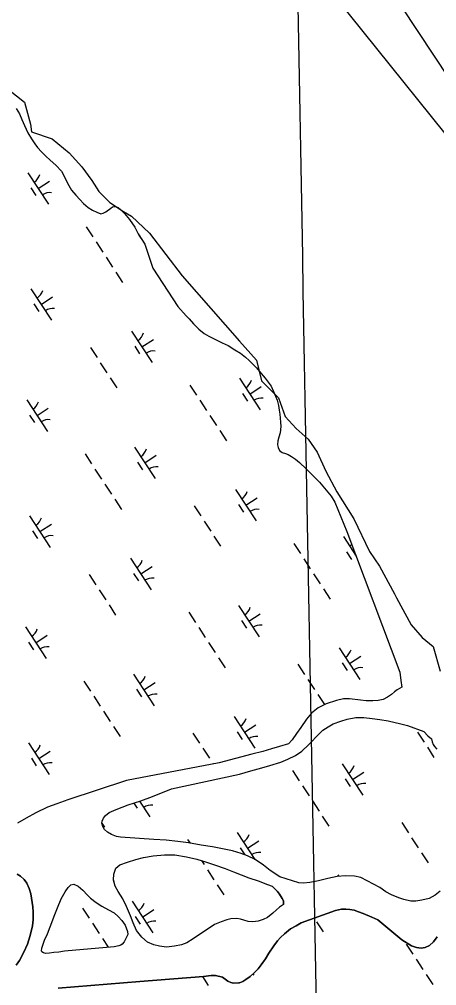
# Model space of a CAD drawing. Extents: x 3945642 to 3966284, y 206476 to 228921.
# Drawn here: x 3956618 to 3957171, y 214771 to 216052 of the extents above; entities that cross this region are included whole.
import ezdxf

# ---------------------------------------------------------------- set-up
doc = ezdxf.new("R2010")
doc.units = 0
for name, color, linetype in [('V-GRID-MAJR', 7, 'Continuous'), ('V-RIVR-EDGE', 7, 'Continuous'), ('V-TOPO-DPTH', 7, 'Continuous'), ('V-TOPO-MINR', 7, 'Continuous'), ('V-TOPO-SHOR', 7, 'Continuous'), ('V-WETL-SWMP', 7, 'Continuous')]:
    doc.layers.add(name, color=color, linetype=linetype)

msp = doc.modelspace()

# ---------------------------------------------------------------- linework, layer by layer
at = {"layer": 'V-GRID-MAJR'}
msp.add_spline([(3957114.3, 209221.5), (3957056.9, 212329.8), (3956944.9, 218389.8), (3956833, 224449.7), (3956787.8, 226894.5)], degree=3, dxfattribs=at)
at = {"layer": 'V-RIVR-EDGE'}
msp.add_lwpolyline([(3956604.2, 215959.2), (3956625.2, 215942.1), (3956633.1, 215913.2), (3956634.4, 215902.7), (3956662, 215893.5), (3956684.4, 215875.1), (3956701.5, 215856.7), (3956714.6, 215838.3), (3956723.8, 215823.8), (3956738.2, 215809.4), (3956756.6, 215797.5), (3956767.2, 215791), (3956790.8, 215768.6), (3956834.2, 215712.1), (3956910.4, 215625.4), (3956932.7, 215600.4), (3956939.3, 215572.8), (3956961.7, 215550.5), (3956970.9, 215525.5), (3956985.3, 215509.7), (3957001.1, 215495.3), (3957012.9, 215478.2), (3957024.7, 215453.2), (3957039.2, 215425.6), (3957061.5, 215390.1), (3957082.6, 215346.8), (3957095.7, 215327.1), (3957115.4, 215290.3), (3957118, 215285), (3957137.8, 215249.5), (3957152.2, 215232.4), (3957166.7, 215220.6), (3957175.9, 215187.8)], dxfattribs=at)
at = {"layer": 'V-TOPO-DPTH'}
msp.add_line((3957463.9, 215548.9), (3955413.9, 218111.3), dxfattribs=at)
msp.add_lwpolyline([(3957104.3, 216100.4), (3957397.5, 215656.7), (3957406.3, 215643.3), (3957415, 215629.7), (3957423.5, 215616.1), (3957431.8, 215602.3), (3957463.9, 215548.9)], dxfattribs=at)
at = {"layer": 'V-TOPO-MINR'}
msp.add_lwpolyline([(3957104.3, 216100.4), (3957397.5, 215656.7), (3957406.3, 215643.3), (3957415, 215629.7), (3957423.5, 215616.1), (3957431.8, 215602.3), (3957463.9, 215548.9)], dxfattribs=at)
at = {"layer": 'V-TOPO-SHOR'}
for points in [[(3957125.4, 215166.7), (3957119, 215163.3), (3957115.7, 215160.5), (3957111.7, 215157), (3957106.5, 215153.3), (3957100.5, 215150.6), (3957094, 215149.2), (3957086.7, 215148.6), (3957078, 215148.8), (3957070.7, 215149.7), (3957055.9, 215151.2), (3957048, 215151.1), (3957038.8, 215149.2), (3957025.2, 215144.8), (3957014.5, 215139.5), (3957005.7, 215132.1), (3956999.1, 215124.3), (3956991.6, 215113.5), (3956985.9, 215105.2), (3956979.9, 215096.9), (3956975, 215091.5), (3956963, 215087.9), (3956952.4, 215084.9), (3956941.3, 215081.6), (3956926.4, 215077.8), (3956883.3, 215066.6), (3956760.3, 215043.2), (3956682.6, 215017.3), (3956668.2, 215012.2), (3956656, 215007.8), (3956640.2, 215000.2), (3956627.6, 214993), (3956616.2, 214986.3)], [(3957175.9, 214896.4), (3957169.6, 214891), (3957161.6, 214886.6), (3957151.8, 214884.2), (3957143.7, 214882.9), (3957137.3, 214883.3), (3957128, 214885.5), (3957121.5, 214887.6), (3957111.4, 214891.5), (3957104.2, 214895.4), (3957096.2, 214901.1), (3957070.8, 214914.4), (3957062.5, 214916.3), (3957050.7, 214916.7), (3957039.6, 214915.9), (3957027.1, 214913.1), (3957014.7, 214910.1), (3957003.4, 214907.9), (3956995, 214906.9), (3956988.9, 214907.5), (3956963.7, 214915.3), (3956950.7, 214923.8), (3956941.9, 214930.8), (3956930.8, 214938.2), (3956920.8, 214943.2), (3956912.4, 214946.2), (3956900.9, 214949.8), (3956874.3, 214955.3), (3956859.2, 214957.2), (3956842.8, 214960.2), (3956828.3, 214962.3), (3956813, 214963.8), (3956796.8, 214964.8), (3956752.7, 214967.8), (3956747.2, 214969), (3956740.8, 214971.4), (3956735.3, 214974.5), (3956731.4, 214978.1), (3956729.1, 214982.1), (3956728, 214986.3), (3956728.4, 214989.3), (3956729.9, 214993.3), (3956732.8, 214996.6), (3956737.5, 215000.7), (3956746.7, 215004.6), (3956762.9, 215010.6), (3956779.4, 215016.3), (3956794.8, 215022), (3956819.9, 215031.8), (3956910.1, 215051.4), (3956925.4, 215055.8), (3956939.8, 215060), (3956950.5, 215063.1), (3956964.8, 215067.4), (3956974.4, 215071.2), (3956984.4, 215076.3), (3956992.6, 215081.8), (3957001.7, 215090.4), (3957016, 215105.4), (3957020.6, 215109.9), (3957027.6, 215114.4), (3957034.2, 215118.1), (3957044.6, 215121.8), (3957052.9, 215124.2), (3957064.3, 215126.5), (3957075, 215126.5), (3957085.9, 215125.2), (3957096.2, 215124), (3957107.3, 215122.1), (3957116.5, 215120), (3957122.4, 215118.6), (3957132.6, 215116.1), (3957154.3, 215108.2)], [(3957164.8, 215098.4), (3957165.4, 215094.2), (3957166.6, 215090.6), (3957168.7, 215087.9), (3957171.7, 215084.7)], [(3956968.5, 214878.8), (3956963.2, 214875.2), (3956959.2, 214871.8), (3956954.3, 214867.3), (3956947.3, 214861.5), (3956941.5, 214858.6), (3956934.9, 214856.6), (3956927.8, 214855.5), (3956921.7, 214856.3), (3956916.1, 214858), (3956911.4, 214859.2), (3956906.5, 214860.2), (3956898.5, 214859.7), (3956893.2, 214858.4), (3956886, 214855.9), (3956877, 214852.3), (3956848.6, 214833), (3956840.3, 214827.9), (3956833.2, 214825.4), (3956824.1, 214823.3), (3956813.3, 214822.2), (3956804.4, 214823.3), (3956796.5, 214825.3), (3956788.4, 214828.7), (3956780.8, 214835.3), (3956773.9, 214844.3), (3956769.4, 214854.3), (3956765.9, 214863.8), (3956760.5, 214876.1), (3956755.4, 214886), (3956749.4, 214896), (3956745.5, 214903), (3956743.4, 214911.2), (3956743.7, 214918.8), (3956746.5, 214927), (3956751.5, 214931.4), (3956761.7, 214934.9), (3956772.9, 214938.2), (3956783, 214940.9), (3956796, 214943.3), (3956810.7, 214944.4), (3956824.6, 214944.3), (3956840, 214941.9), (3956853.5, 214938.6), (3956866.5, 214934.9), (3956877, 214931.4), (3956891.2, 214926.5), (3956902.2, 214922), (3956912.3, 214918), (3956922.7, 214914.2), (3956935, 214910), (3956947.1, 214905.4), (3956953.7, 214902.8)], [(3956614.2, 214798.1), (3956618.5, 214804.6), (3956624.5, 214815.4), (3956629.4, 214826.2), (3956633, 214837.6), (3956636.1, 214850.5), (3956636.8, 214858.5), (3956636.8, 214868.7), (3956636.2, 214875.6), (3956633.5, 214892.9), (3956631.6, 214900.1), (3956628.6, 214907), (3956624.9, 214911.9), (3956620.2, 214916.1), (3956615.7, 214918.8)], [(3956744, 214822.6), (3956678.3, 214816.7), (3956670.9, 214815.7), (3956664.3, 214814.9), (3956658.5, 214814), (3956653.7, 214813.8), (3956650.6, 214814.6), (3956648.2, 214815.9), (3956647.7, 214817.1), (3956648.2, 214820.9), (3956649.9, 214826), (3956651.9, 214831.5), (3956655.6, 214839.9), (3956659.5, 214849.1), (3956665.7, 214865.6), (3956669.1, 214874.4), (3956674.1, 214886.1), (3956679, 214895.5), (3956683.2, 214901.3), (3956686.9, 214904.9), (3956690.9, 214905.7), (3956696.6, 214903), (3956702.4, 214897.5), (3956708.6, 214891.1), (3956712.7, 214887.1), (3956720.3, 214881.4), (3956727.9, 214876.3), (3956736.8, 214871.8), (3956744, 214867.5), (3956749.4, 214862.9), (3956754.3, 214857.5), (3956758.8, 214851.2), (3956762, 214842.9), (3956762.3, 214838.9)], [(3956968.5, 214878.8), (3956968.5, 214883.4), (3956966.9, 214886.8), (3956963.4, 214892.4), (3956960.7, 214896), (3956953.7, 214902.8)], [(3957172.2, 214835.6), (3957167.4, 214829.2), (3957162.1, 214824.5), (3957156, 214821.8), (3957150.8, 214820.9), (3957144.7, 214821.7), (3957138.1, 214823.8), (3957125.4, 214831.9), (3957093.3, 214858.2), (3957085.5, 214861.9), (3957074.2, 214866.7), (3957067.8, 214869.1), (3957062.2, 214871), (3957056.4, 214872.2), (3957051.1, 214872.5), (3957045.2, 214872.5), (3957037.6, 214870.8), (3956992.1, 214854.2), (3956985.4, 214850.4), (3956977.7, 214846.2), (3956969.8, 214839.6), (3956964.6, 214834.8), (3956960.4, 214830.6), (3956955.6, 214823.9), (3956949.2, 214814.2), (3956944.5, 214806.6), (3956939.1, 214798.5), (3956934.9, 214793.4), (3956929.5, 214788.1), (3956924.4, 214783.3), (3956918.7, 214779.2), (3956914.7, 214776.8), (3956910.2, 214774.7), (3956909.5, 214774.8), (3956902.1, 214774.4), (3956898.6, 214775.2), (3956894.8, 214776.9), (3956887.7, 214782.2), (3956878.6, 214784.6), (3956872.6, 214784.5), (3956862.6, 214783.2), (3956778, 214776.4), (3956669.9, 214767.6)], [(3956762.3, 214838.9), (3956759.8, 214833.7), (3956757.4, 214829.1), (3956754.8, 214826.2), (3956752.8, 214824.8), (3956750.5, 214823.7), (3956744, 214822.6)]]:
    msp.add_lwpolyline(points, dxfattribs=at)
at = {"layer": 'V-WETL-SWMP'}
for p, q in [((3956629.8, 215848.7), (3956657.2, 215806.9)), ((3956643.5, 215827.8), (3956658.5, 215837.7)), ((3956633.7, 215828.6), (3956640.3, 215818.6)), ((3956707.1, 215777.1), (3956715.8, 215763.7)), ((3956720.2, 215757), (3956729, 215743.6)), ((3956776.8, 215766.1), (3956783.4, 215756)), ((3956733.4, 215736.9), (3956742.1, 215723.5)), ((3956746.5, 215716.8), (3956755.3, 215703.4)), ((3956633.7, 215695), (3956661.1, 215653.2)), ((3956647.4, 215674.1), (3956662.5, 215684)), ((3956637.7, 215674.9), (3956644.3, 215664.9)), ((3956767.3, 215638.8), (3956794.7, 215597)), ((3956781, 215617.9), (3956796.1, 215627.7)), ((3956712.6, 215617), (3956721.4, 215603.6)), ((3956771.3, 215618.7), (3956777.8, 215608.6)), ((3956725.8, 215596.9), (3956734.5, 215583.5)), ((3956738.9, 215576.8), (3956747.7, 215563.4)), ((3956910.4, 215576.3), (3956937.8, 215534.4)), ((3956844.6, 215567.1), (3956853.4, 215553.7)), ((3956924.1, 215555.3), (3956939.1, 215565.2)), ((3956914.3, 215556.1), (3956920.9, 215546.1)), ((3956628.2, 215547.6), (3956655.6, 215505.8)), ((3956641.9, 215526.7), (3956656.9, 215536.6)), ((3956857.7, 215547.1), (3956866.5, 215533.7)), ((3956632.1, 215527.5), (3956638.7, 215517.5)), ((3956870.9, 215527), (3956879.7, 215513.6)), ((3956884, 215506.9), (3956892.8, 215493.5)), ((3956705.5, 215476), (3956714.2, 215462.6)), ((3956771.2, 215485.1), (3956798.6, 215443.3)), ((3956784.9, 215464.2), (3956800, 215474.1)), ((3956775.2, 215465), (3956781.8, 215454.9)), ((3956718.6, 215455.9), (3956727.4, 215442.5)), ((3956731.8, 215435.8), (3956740.5, 215422.4)), ((3956904.8, 215428.9), (3956932.2, 215387.1)), ((3956744.9, 215415.8), (3956753.7, 215402.4)), ((3956908.8, 215408.8), (3956915.4, 215398.7)), ((3956918.5, 215408), (3956933.6, 215417.8)), ((3956850.1, 215407), (3956858.9, 215393.7)), ((3956632.1, 215394), (3956659.5, 215352.1)), ((3956645.8, 215373), (3956660.9, 215382.9)), ((3956863.3, 215387), (3956872.1, 215373.6)), ((3956636.1, 215373.8), (3956642.6, 215363.8)), ((3956876.4, 215366.9), (3956885.2, 215353.5)), ((3956982.1, 215357.2), (3956990.9, 215343.8)), ((3957047.9, 215366.3), (3957064.9, 215340.4)), ((3957051.9, 215346.2), (3957058.4, 215336.2)), ((3957061.6, 215345.4), (3957062.7, 215346.2)), ((3956765.7, 215337.7), (3956793.1, 215295.9)), ((3956995.3, 215337.1), (3957004, 215323.8)), ((3956779.4, 215316.8), (3956794.5, 215326.7)), ((3956711, 215315.9), (3956719.8, 215302.5)), ((3956769.7, 215317.6), (3956776.2, 215307.6)), ((3957008.4, 215317.1), (3957017.2, 215303.7)), ((3956724.2, 215295.8), (3956732.9, 215282.4)), ((3957021.6, 215297), (3957030.3, 215283.6)), ((3956737.3, 215275.7), (3956746.1, 215262.4)), ((3956908.8, 215275.2), (3956936.2, 215233.4)), ((3956843, 215266.1), (3956851.7, 215252.7)), ((3956912.7, 215255.1), (3956919.3, 215245)), ((3956922.5, 215254.3), (3956937.5, 215264.1)), ((3956626.6, 215246.6), (3956654, 215204.8)), ((3956856.1, 215246), (3956864.9, 215232.6)), ((3956640.3, 215225.7), (3956655.3, 215235.5)), ((3956630.5, 215226.5), (3956637.1, 215216.4)), ((3956869.3, 215225.9), (3956878, 215212.5)), ((3957042.4, 215219), (3957069.8, 215177.1)), ((3956882.4, 215205.8), (3956891.2, 215192.5)), ((3957056.1, 215198), (3957071.1, 215207.9)), ((3956987.7, 215197.1), (3956996.4, 215183.7)), ((3957046.3, 215198.8), (3957052.9, 215188.8)), ((3956769.6, 215184), (3956797, 215142.2)), ((3956703.8, 215174.9), (3956712.6, 215161.5)), ((3956783.3, 215163.1), (3956798.4, 215173)), ((3957000.8, 215177), (3957009.6, 215163.7)), ((3956717, 215154.8), (3956725.8, 215141.4)), ((3956773.6, 215163.9), (3956780.2, 215153.9)), ((3957014, 215157), (3957022.7, 215143.6)), ((3956730.1, 215134.8), (3956738.9, 215121.4)), ((3956903.2, 215127.8), (3956930.6, 215086)), ((3956743.3, 215114.7), (3956752.1, 215101.3)), ((3956916.9, 215106.9), (3956932, 215116.8)), ((3956848.5, 215106), (3956857.3, 215092.6)), ((3956907.2, 215107.7), (3956913.7, 215097.6)), ((3957145.9, 215107.1), (3957154.7, 215093.8)), ((3956630.5, 215092.9), (3956657.9, 215051.1)), ((3956644.2, 215072), (3956659.2, 215081.8)), ((3956861.7, 215085.9), (3956870.4, 215072.5)), ((3957159.1, 215087.1), (3957167.9, 215073.7)), ((3956634.4, 215072.8), (3956641, 215062.7)), ((3956874.8, 215065.8), (3956875.3, 215065)), ((3957046.3, 215065.3), (3957073.7, 215023.4)), ((3956980.5, 215056.1), (3956989.3, 215042.8)), ((3957060, 215044.4), (3957075, 215054.2)), ((3957050.2, 215045.1), (3957056.8, 215035.1)), ((3956993.6, 215036.1), (3957002.4, 215022.7)), ((3956770.3, 215013.1), (3956774.6, 215006.5)), ((3956777.8, 215015.8), (3956791.5, 214994.8)), ((3956777.8, 215015.7), (3956777.9, 215015.8)), ((3957006.8, 215016), (3957015.6, 215002.6)), ((3956728, 214986.4), (3956731.3, 214981.4)), ((3957019.9, 214995.9), (3957028.7, 214982.5)), ((3957125.2, 214987.2), (3957133.9, 214973.8)), ((3956735.7, 214974.7), (3956736.2, 214973.9)), ((3956907.1, 214974.1), (3956930.6, 214938.3)), ((3956841.4, 214965), (3956844.7, 214959.9)), ((3956920.8, 214953.2), (3956935.9, 214963.1)), ((3957138.3, 214967.1), (3957147.1, 214953.7)), ((3956911.1, 214954), (3956917.4, 214944.4)), ((3956859.8, 214936.8), (3956863.3, 214931.5)), ((3957151.5, 214947.1), (3957160.3, 214933.7)), ((3956867.7, 214924.8), (3956876.4, 214911.5)), ((3957040.7, 214917.9), (3957041.9, 214916.1)), ((3956880.8, 214904.8), (3956889.6, 214891.4)), ((3956702.2, 214873.8), (3956711, 214860.5)), ((3956768, 214883), (3956795.4, 214841.1)), ((3956781.7, 214862.1), (3956796.8, 214871.9)), ((3956772, 214862.8), (3956778.5, 214852.8)), ((3956715.4, 214853.8), (3956724.1, 214840.4)), ((3957012.3, 214855.9), (3957021.1, 214842.5)), ((3956728.5, 214833.7), (3956736.2, 214821.9)), ((3957131.2, 214826.1), (3957139.9, 214812.8)), ((3957144.3, 214806.1), (3957153.1, 214792.7)), ((3956861.2, 214783.1), (3956868.8, 214771.4)), ((3956927.9, 214786.6), (3956929, 214784.9)), ((3957157.5, 214786), (3957166.2, 214772.6))]:
    msp.add_line(p, q, dxfattribs=at)
for points in [[(3956614.2, 215933.8), (3956618.6, 215926.7), (3956621.9, 215919.3), (3956625.4, 215911.3), (3956629.8, 215901.7), (3956634.5, 215893.7), (3956638.9, 215887), (3956642.4, 215882.3), (3956647.9, 215876.2), (3956653.6, 215870.5), (3956659.3, 215865.3), (3956666.7, 215858.5), (3956674.2, 215850.6), (3956679.3, 215841.5), (3956682.5, 215834.8), (3956687.7, 215825.4), (3956693.2, 215819), (3956698.6, 215813), (3956703.7, 215808), (3956709.8, 215802.6), (3956715.6, 215799.1), (3956721.2, 215796.2), (3956726.3, 215794.3), (3956729.5, 215795.1), (3956733.1, 215797), (3956739.7, 215801.8), (3956742, 215803.5), (3956743.7, 215804.1), (3956746.9, 215803.6), (3956749.3, 215802.5), (3956753, 215799.5), (3956757.8, 215794.7), (3956764.4, 215786.7), (3956771.3, 215776.6), (3956776, 215767.8), (3956784.6, 215754.2), (3956795.2, 215722)], [(3956795.2, 215722), (3956828.7, 215671.3), (3956839.5, 215658.9), (3956843.3, 215655.1), (3956849.3, 215648.5), (3956856.3, 215641.5), (3956863.6, 215635.5), (3956869.5, 215632.1), (3956877.7, 215628), (3956887.4, 215623.3), (3956895, 215619.5), (3956904.2, 215614.1), (3956911.5, 215609.5), (3956918.2, 215604.1), (3956922.9, 215599.7), (3956927, 215595.6), (3956932.6, 215590), (3956938.9, 215582.7), (3956944.2, 215576.4), (3956948, 215571.2), (3956952, 215565.6), (3956955.3, 215558.6), (3956957.9, 215552.6), (3956960, 215547.1), (3956961.8, 215540.1), (3956962.9, 215534), (3956963.5, 215528.5), (3956964.1, 215523.5), (3956964.5, 215518), (3956964.8, 215512.2), (3956964.1, 215504.1), (3956962.5, 215498), (3956961.1, 215493.5), (3956960.5, 215488), (3956961.4, 215484.3), (3956963.4, 215480.5), (3956966.7, 215478), (3956971.1, 215476.4), (3956974.6, 215475), (3956979.2, 215472.6), (3956984.5, 215469.1), (3956989.9, 215464.6), (3956998.6, 215456), (3957016.2, 215438.3), (3957031.7, 215419.9), (3957036.4, 215412.1), (3957052.5, 215373.3), (3957122.6, 215186.7), (3957124.1, 215175.6), (3957125.4, 215166.7), (3957119, 215163.3), (3957115.7, 215160.5), (3957111.7, 215157), (3957106.5, 215153.3), (3957100.5, 215150.6), (3957094, 215149.2), (3957086.7, 215148.6), (3957078, 215148.8), (3957070.7, 215149.7), (3957055.9, 215151.2), (3957048, 215151.1), (3957038.8, 215149.2), (3957025.2, 215144.8), (3957014.5, 215139.5), (3957005.7, 215132.1), (3956999.1, 215124.3), (3956991.6, 215113.5), (3956985.9, 215105.2), (3956979.9, 215096.9), (3956975, 215091.5), (3956963, 215087.9), (3956952.4, 215084.9), (3956941.3, 215081.6), (3956926.4, 215077.8), (3956883.3, 215066.6), (3956760.3, 215043.2), (3956682.6, 215017.3), (3956668.2, 215012.2), (3956656, 215007.8), (3956640.2, 215000.2), (3956627.6, 214993), (3956616.2, 214986.3)], [(3957175.9, 214896.4), (3957169.6, 214891), (3957161.6, 214886.6), (3957151.8, 214884.2), (3957143.7, 214882.9), (3957137.3, 214883.3), (3957128, 214885.5), (3957121.5, 214887.6), (3957111.4, 214891.5), (3957104.2, 214895.4), (3957096.2, 214901.1), (3957070.8, 214914.4), (3957062.5, 214916.3), (3957050.7, 214916.7), (3957039.6, 214915.9), (3957027.1, 214913.1), (3957014.7, 214910.1), (3957003.4, 214907.9), (3956995, 214906.9), (3956988.9, 214907.5), (3956963.7, 214915.2), (3956950.7, 214923.8), (3956941.9, 214930.8), (3956930.8, 214938.2), (3956920.8, 214943.1), (3956912.4, 214946.2), (3956900.9, 214949.8), (3956874.3, 214955.3), (3956859.2, 214957.2), (3956842.8, 214960.2), (3956828.3, 214962.3), (3956813, 214963.8), (3956796.8, 214964.8), (3956752.7, 214967.8), (3956747.2, 214969), (3956740.8, 214971.4), (3956735.3, 214974.5), (3956731.4, 214978.1), (3956729.1, 214982.1), (3956728, 214986.3), (3956728.4, 214989.3), (3956729.9, 214993.3), (3956732.8, 214996.6), (3956737.5, 215000.7), (3956746.7, 215004.6), (3956762.9, 215010.6), (3956779.4, 215016.3), (3956794.8, 215022), (3956819.9, 215031.8), (3956910.1, 215051.4), (3956925.4, 215055.8), (3956939.8, 215060), (3956950.5, 215063.1), (3956964.8, 215067.4), (3956974.4, 215071.2), (3956984.4, 215076.3), (3956992.6, 215081.8), (3957001.7, 215090.4), (3957016, 215105.4), (3957020.6, 215109.9), (3957027.6, 215114.4), (3957034.2, 215118.1), (3957044.6, 215121.8), (3957052.9, 215124.2), (3957064.3, 215126.5), (3957075, 215126.5), (3957085.9, 215125.2), (3957096.2, 215124), (3957107.3, 215122.1), (3957116.5, 215120), (3957122.4, 215118.6), (3957132.6, 215116.1), (3957154.3, 215108.2), (3957159.8, 215102.4), (3957164.8, 215098.4), (3957165.4, 215094.2), (3957166.6, 215090.6), (3957168.7, 215087.9), (3957171.7, 215084.7)], [(3956615.7, 214918.8), (3956620.2, 214916.1), (3956624.9, 214911.9), (3956628.6, 214907), (3956631.6, 214900.1), (3956633.5, 214892.9), (3956636.2, 214875.6), (3956636.8, 214868.7), (3956636.8, 214858.5), (3956636.1, 214850.5), (3956633, 214837.6), (3956629.4, 214826.2), (3956624.5, 214815.4), (3956618.5, 214804.6), (3956614.2, 214798.1)], [(3956964.6, 214834.8), (3956969.8, 214839.6), (3956977.7, 214846.2), (3956985.4, 214850.4), (3956992.1, 214854.2), (3957037.6, 214870.8), (3957045.2, 214872.5), (3957051.1, 214872.5), (3957056.4, 214872.2), (3957062.2, 214871), (3957067.8, 214869.1), (3957074.2, 214866.7), (3957085.5, 214861.9), (3957093.3, 214858.2), (3957125.4, 214831.9), (3957138.1, 214823.8), (3957144.7, 214821.7), (3957150.8, 214820.9), (3957156, 214821.8), (3957162.1, 214824.5), (3957167.4, 214829.2), (3957172.2, 214835.6)], [(3956669.9, 214767.6), (3956778, 214776.4), (3956862.6, 214783.2), (3956872.6, 214784.5), (3956878.6, 214784.6), (3956887.7, 214782.2), (3956894.8, 214776.9), (3956898.6, 214775.2), (3956902.1, 214774.4), (3956909.5, 214774.8), (3956910.2, 214774.7), (3956914.7, 214776.8), (3956918.7, 214779.2), (3956924.4, 214783.3), (3956929.5, 214788.1), (3956934.9, 214793.4), (3956939.1, 214798.5), (3956944.5, 214806.6), (3956949.2, 214814.2), (3956955.6, 214823.9), (3956960.4, 214830.6), (3956964.6, 214834.8)]]:
    msp.add_lwpolyline(points, dxfattribs=at)
for points in [[(3956953.6, 214902.8), (3956960.7, 214896), (3956963.4, 214892.4), (3956966.9, 214886.8), (3956968.5, 214883.4), (3956968.5, 214878.8), (3956963.2, 214875.2), (3956959.2, 214871.8), (3956954.3, 214867.3), (3956947.3, 214861.5), (3956941.5, 214858.6), (3956934.9, 214856.6), (3956927.8, 214855.5), (3956921.7, 214856.3), (3956916.1, 214858), (3956911.4, 214859.2), (3956906.5, 214860.2), (3956898.5, 214859.7), (3956893.2, 214858.4), (3956886, 214855.9), (3956877, 214852.3), (3956848.6, 214833), (3956840.3, 214827.9), (3956833.2, 214825.4), (3956824.1, 214823.3), (3956813.3, 214822.2), (3956804.3, 214823.3), (3956796.5, 214825.3), (3956788.4, 214828.7), (3956780.8, 214835.3), (3956773.9, 214844.3), (3956769.4, 214854.3), (3956765.9, 214863.8), (3956760.5, 214876.1), (3956755.4, 214886), (3956749.4, 214896), (3956745.5, 214903), (3956743.4, 214911.1), (3956743.7, 214918.8), (3956746.5, 214927), (3956751.5, 214931.4), (3956761.7, 214934.9), (3956772.9, 214938.2), (3956783, 214940.9), (3956796, 214943.3), (3956810.7, 214944.4), (3956824.6, 214944.3), (3956840, 214941.9), (3956853.5, 214938.6), (3956866.5, 214934.9), (3956877, 214931.4), (3956891.2, 214926.5), (3956902.2, 214922), (3956912.3, 214918), (3956922.7, 214914.2), (3956935, 214910), (3956947.1, 214905.4)], [(3956762.3, 214838.9), (3956759.8, 214833.7), (3956757.4, 214829.1), (3956754.8, 214826.2), (3956752.8, 214824.8), (3956750.5, 214823.7), (3956744, 214822.6), (3956678.3, 214816.7), (3956670.9, 214815.7), (3956664.3, 214814.9), (3956658.5, 214814), (3956653.7, 214813.8), (3956650.6, 214814.6), (3956648.2, 214815.9), (3956647.7, 214817.1), (3956648.2, 214820.9), (3956649.9, 214826), (3956651.9, 214831.5), (3956655.6, 214839.9), (3956659.5, 214849.1), (3956665.7, 214865.6), (3956669.1, 214874.4), (3956674.1, 214886.1), (3956679, 214895.5), (3956683.2, 214901.3), (3956686.9, 214904.9), (3956690.9, 214905.7), (3956696.6, 214903), (3956702.4, 214897.5), (3956708.6, 214891.1), (3956712.7, 214887.1), (3956720.3, 214881.4), (3956727.9, 214876.3), (3956736.8, 214871.8), (3956744, 214867.5), (3956749.4, 214862.9), (3956754.3, 214857.5), (3956758.8, 214851.2), (3956762, 214842.9)]]:
    msp.add_lwpolyline(points, close=True, dxfattribs=at)
for centre, start, end in [((3956628.6, 215851), 302.4575, 344.0011), ((3956658.8, 215804.8), 82.4574, 124.0011), ((3956632.5, 215697.3), 302.4575, 344.0011), ((3956662.8, 215651.1), 82.4574, 124.0011), ((3956766.1, 215641.1), 302.4575, 344.0011), ((3956796.3, 215594.9), 82.4574, 124.0011), ((3956909.1, 215578.6), 302.4575, 344.0011), ((3956939.4, 215532.4), 82.4574, 124.0011), ((3956626.9, 215550), 302.4575, 344.0011), ((3956657.2, 215503.8), 82.4574, 124.0011), ((3956770, 215487.4), 302.4575, 344.0011), ((3956800.3, 215441.2), 82.4574, 124.0011), ((3956903.6, 215431.2), 302.4575, 344.0011), ((3956933.9, 215385), 82.4574, 124.0011), ((3956630.9, 215396.3), 302.4575, 344.0011), ((3956661.1, 215350.1), 82.4574, 124.0011), ((3957046.7, 215368.7), 302.4575, 314.4483), ((3956764.5, 215340), 302.4575, 344.0011), ((3956794.7, 215293.8), 82.4574, 124.0011), ((3956907.5, 215277.5), 302.4575, 344.0011), ((3956625.3, 215248.9), 302.4575, 344.0011), ((3956937.8, 215231.3), 82.4574, 124.0011), ((3956655.6, 215202.7), 82.4574, 124.0011), ((3957041.1, 215221.3), 302.4575, 344.0011), ((3957071.4, 215175.1), 82.4574, 124.0011), ((3956768.4, 215186.4), 302.4575, 344.0011), ((3956798.7, 215140.1), 82.4574, 124.0011), ((3956902, 215130.1), 302.4575, 344.0011), ((3956932.2, 215083.9), 82.4574, 124.0011), ((3956629.3, 215095.2), 302.4575, 344.0011), ((3956659.5, 215049), 82.4574, 124.0011), ((3957045.1, 215067.6), 302.4575, 344.0011), ((3957075.3, 215021.4), 82.4574, 124.0011), ((3956793.1, 214992.8), 82.4574, 124.0011), ((3956905.9, 214976.4), 302.4575, 344.0011), ((3956936.2, 214930.2), 82.4574, 124.0011), ((3956766.8, 214885.3), 302.4575, 344.0011), ((3956797, 214839.1), 82.4574, 124.0011)]:
    msp.add_arc(centre, 17.6, start, end, dxfattribs=at)

doc.saveas('drawing.dxf')
